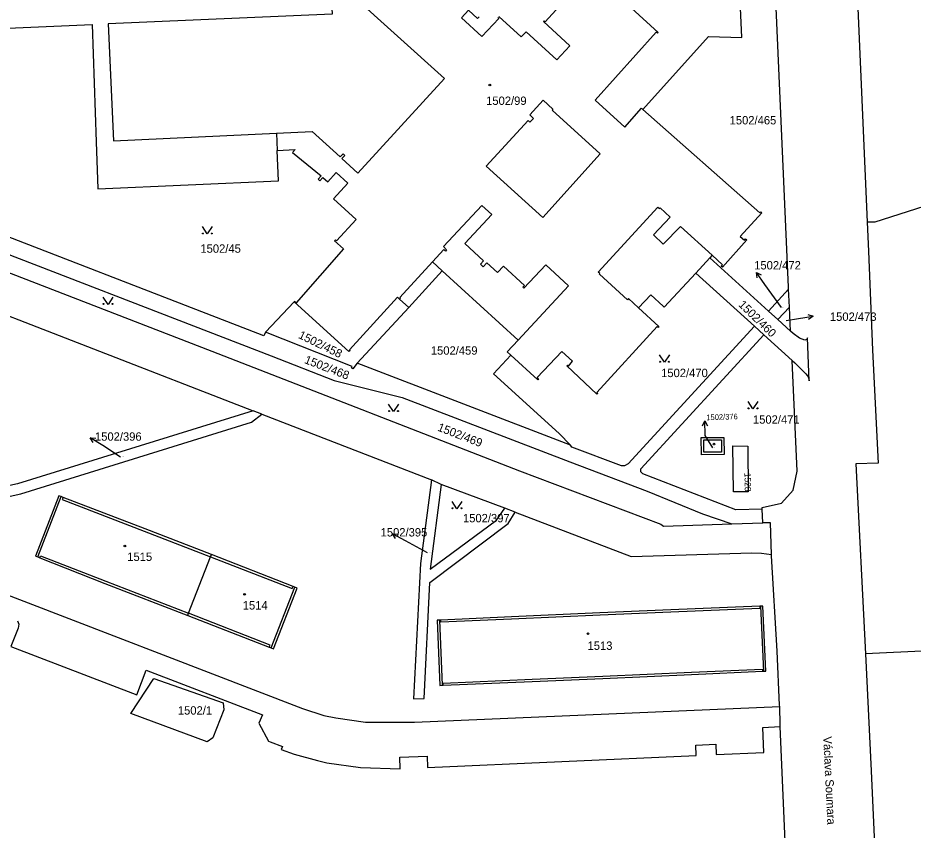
# Model space of a CAD drawing. Extents: x -737240 to -735272, y -1119606 to -1117878.
# Drawn here: x -736546.3 to -736364.4, y -1118575.4 to -1118410.4 of the extents above; entities that cross this region are included whole.
import ezdxf

# ---------------------------------------------------------------- set-up
doc = ezdxf.new("R2010")
doc.units = 0
for name, color, linetype in [('Level 1', 7, 'Continuous'), ('Level 15', 7, 'Continuous'), ('Level 16', 7, 'Continuous'), ('Level 18', 7, 'Continuous'), ('Level 19', 7, 'Continuous'), ('Level 25', 7, 'Continuous'), ('Level 4', 7, 'Continuous')]:
    doc.layers.add(name, color=color, linetype=linetype)

msp = doc.modelspace()

# ---------------------------------------------------------------- linework, layer by layer
at = {"layer": 'Level 1'}
for p, q in [((-736405.71, -1118459.15), (-736408.54, -1118462.24)), ((-736405.23, -1118458.62), (-736405.71, -1118459.15)), ((-736393.79, -1118469.94), (-736405.71, -1118459.15)), ((-736460.05, -1118461.77), (-736466.86, -1118469.21)), ((-736444.65, -1118475.87), (-736460.05, -1118461.77)), ((-736396.65, -1118473.05), (-736408.54, -1118462.24)), ((-736389.71, -1118465.48), (-736393.79, -1118469.94)), ((-736389.53, -1118469.13), (-736389.71, -1118465.48)), ((-736490.16, -1118468.06), (-736495.95, -1118474.25)), ((-736477.32, -1118480.57), (-736466.86, -1118469.21)), ((-736466.86, -1118469.21), (-736468.76, -1118467.54)), ((-736391.87, -1118471.68), (-736389.53, -1118469.13)), ((-736389.28, -1118474.02), (-736389.53, -1118469.13)), ((-736393.79, -1118469.94), (-736391.87, -1118471.68)), ((-736391.87, -1118471.68), (-736389.28, -1118474.02)), ((-736394.73, -1118474.79), (-736396.65, -1118473.05)), ((-736389, -1118480), (-736394.73, -1118474.79)), ((-736433.99, -1118497.2), (-736477.32, -1118480.57)), ((-736496.69, -1118490.89), (-736498.48, -1118490.24)), ((-736496.69, -1118490.89), (-736462.26, -1118504.23)), ((-736460.25, -1118505.18), (-736462.26, -1118504.23)), ((-736447.34, -1118509.98), (-736460.25, -1118505.18)), ((-736537.08, -1118507.81), (-736537.47, -1118507.66)), ((-736445.24, -1118510.8), (-736447.34, -1118509.98)), ((-736394.91, -1118512.96), (-736395.04, -1118510.18)), ((-736401.23, -1118513.16), (-736394.91, -1118512.96)), ((-736542.24, -1118519.92), (-736541.8, -1118520.09)), ((-736511.58, -1118531.37), (-736507.11, -1118519.9)), ((-736507.11, -1118519.9), (-736506.93, -1118519.43)), ((-736490.36, -1118525.91), (-736506.93, -1118519.43)), ((-736489.99, -1118526.06), (-736490.36, -1118525.91)), ((-736395.4, -1118529.93), (-736395.56, -1118529.94)), ((-736511.77, -1118531.84), (-736511.58, -1118531.37)), ((-736511.77, -1118531.84), (-736495.18, -1118538.23)), ((-736460.33, -1118532.74), (-736460.6, -1118532.75)), ((-736495.18, -1118538.23), (-736494.8, -1118538.38)), ((-736394.96, -1118543.15), (-736394.8, -1118543.14)), ((-736460.04, -1118546), (-736459.87, -1118545.99))]:
    msp.add_line(p, q, dxfattribs=at)
for points in [[(-736382.97, -1118335.35), (-736382.9, -1118337.04), (-736382.07, -1118356.27), (-736380.61, -1118354.06), (-736379.94, -1118353.36), (-736373.34, -1118352.88), (-736373.1, -1118353.35), (-736376.34, -1118355.5), (-736376.92, -1118356.11), (-736377.6, -1118357.41), (-736377.79, -1118358.37), (-736377.24, -1118371.23), (-736374.82, -1118371.18), (-736374.59, -1118375.59), (-736377.07, -1118375.65), (-736376.77, -1118383.21), (-736376.46, -1118389.73), (-736373.71, -1118451.92)], [(-736419.32, -1118428.96), (-736405.99, -1118414.16), (-736399.18, -1118414.36), (-736400.66, -1118381.13), (-736397.29, -1118381.2), (-736397.28, -1118380.9), (-736393.83, -1118380.98), (-736393.41, -1118381.08)], [(-736389.71, -1118465.48), (-736389.73, -1118465.12), (-736393.36, -1118382.21), (-736393.41, -1118381.08)], [(-736528.63, -1118396.06), (-736528.45, -1118402.04), (-736482.94, -1118400.03), (-736482.41, -1118409.62), (-736527.92, -1118411.59), (-736526.85, -1118435.37), (-736493.74, -1118433.82)], [(-736448.56, -1118410.08), (-736443.99, -1118414.25), (-736443.03, -1118413.2), (-736436.76, -1118418.93), (-736434.11, -1118416.04), (-736439.46, -1118411.13), (-736439.33, -1118410.99), (-736439.15, -1118411.15), (-736425.91, -1118396.7)], [(-736738.29, -1118405.68), (-736735.87, -1118406.26), (-736735.1, -1118404.8), (-736733.22, -1118403), (-736731.82, -1118402.29), (-736730.44, -1118401.87), (-736728.42, -1118401.73), (-736726.37, -1118402.09), (-736697.48, -1118413.17), (-736643.97, -1118433.86), (-736576.05, -1118460.06), (-736563.41, -1118465.01), (-736498.48, -1118490.24)], [(-736493.74, -1118433.82), (-736486.5, -1118433.48), (-736480.8, -1118438.63), (-736480.19, -1118437.97), (-736479.82, -1118438.31), (-736480.43, -1118438.97), (-736477.17, -1118441.94), (-736459.6, -1118422.68), (-736478.71, -1118405.44)], [(-736452.58, -1118410.15), (-736452.89, -1118410.49), (-736454.74, -1118408.8), (-736456.17, -1118410.38), (-736452.01, -1118414.17), (-736448.54, -1118410.47), (-736448.74, -1118410.28)], [(-736421.59, -1118408.4), (-736416.22, -1118413.35), (-736416.35, -1118413.5), (-736416.57, -1118413.3), (-736428.96, -1118427.11), (-736422.93, -1118432.58), (-736419.57, -1118428.74), (-736419.32, -1118428.96)], [(-736567.11, -1118413.28), (-736531.19, -1118411.73), (-736530.33, -1118435.53), (-736530, -1118445.12), (-736493.3, -1118443.46), (-736493.58, -1118437.32)], [(-736419.32, -1118428.96), (-736395.54, -1118450.01), (-736395.34, -1118449.79), (-736395.12, -1118449.99), (-736399.5, -1118454.83), (-736398.66, -1118455.55), (-736398.44, -1118455.29), (-736398.17, -1118455.51), (-736403.14, -1118461.02), (-736403.38, -1118460.8), (-736403.13, -1118460.53), (-736405.23, -1118458.62)], [(-736619.24, -1118430.87), (-736611.06, -1118434.15), (-736582.47, -1118445.12), (-736561.82, -1118453.17), (-736494.82, -1118479.04), (-736481.98, -1118484.08), (-736468.17, -1118487.49), (-736434.16, -1118500.61), (-736418.43, -1118506.54), (-736407.15, -1118511.19), (-736401.23, -1118513.16)], [(-736616.1, -1118435.8), (-736505.66, -1118478.59), (-736444.34, -1118502.39), (-736415.66, -1118513.25), (-736415.08, -1118513.68), (-736401.23, -1118513.16)], [(-736493.58, -1118437.32), (-736489.94, -1118437.15), (-736490.44, -1118437.71), (-736484.67, -1118442.46), (-736485.29, -1118443.17), (-736484.9, -1118443.51), (-736484.28, -1118442.81), (-736483.29, -1118443.68), (-736481.61, -1118441.78), (-736479.24, -1118443.93), (-736482.16, -1118447.15), (-736477.56, -1118451.33), (-736481.52, -1118455.69), (-736481.76, -1118455.47), (-736481.93, -1118455.65), (-736480.09, -1118457.32), (-736489.75, -1118468.29), (-736490.09, -1118467.98), (-736490.16, -1118468.06)], [(-736747.83, -1118439.49), (-736747.99, -1118445.49), (-736746.92, -1118448.11), (-736745.44, -1118450.08), (-736743.76, -1118451.55), (-736742.12, -1118452.41), (-736678.57, -1118477.06), (-736578.59, -1118515.84), (-736554.26, -1118525.39), (-736488.43, -1118550.73), (-736484.08, -1118552.14), (-736481.69, -1118552.63), (-736475.63, -1118553.52), (-736465.69, -1118553.51), (-736391.5, -1118550.3)], [(-736339.59, -1118441.28), (-736344.61, -1118441.35), (-736345.27, -1118442.76), (-736346.97, -1118443.8), (-736372.19, -1118451.87), (-736373.71, -1118451.92)], [(-736223.96, -1118443.23), (-736228.27, -1118444.06), (-736245.05, -1118531.56), (-736245.39, -1118532.38), (-736246.89, -1118533.59), (-736374.05, -1118539.63)], [(-736495.95, -1118474.25), (-736496.27, -1118474.97), (-736562.09, -1118449.5)], [(-736373.71, -1118451.92), (-736373.45, -1118457.79), (-736372.62, -1118477.91), (-736371.49, -1118500.88), (-736376, -1118501.01), (-736374.05, -1118539.63)], [(-736408.54, -1118462.24), (-736414.95, -1118469.17), (-736415.18, -1118468.95), (-736417.67, -1118466.63), (-736420.15, -1118469.32)], [(-736468.76, -1118467.54), (-736469.17, -1118467.16), (-736478.92, -1118477.82), (-736478.78, -1118477.96), (-736479, -1118478.2), (-736490.16, -1118468.06)], [(-736420.15, -1118469.32), (-736416.04, -1118473.12), (-736416.18, -1118473.27), (-736416.39, -1118473.08), (-736428.68, -1118486.48), (-736428.46, -1118486.68), (-736428.63, -1118486.87), (-736434.77, -1118481.1), (-736434.64, -1118480.95), (-736434.42, -1118481.14), (-736433.56, -1118480.15), (-736435.79, -1118478.19), (-736440.79, -1118483.46), (-736440.49, -1118483.74), (-736440.63, -1118483.9), (-736446.14, -1118478.9)], [(-736477.32, -1118480.57), (-736478.25, -1118481.69), (-736478.47, -1118481.46), (-736478.37, -1118481.23), (-736495.95, -1118474.25)], [(-736396.65, -1118473.05), (-736422.29, -1118501.03), (-736423.02, -1118501.4), (-736423.66, -1118501.39), (-736433.72, -1118497.58), (-736433.99, -1118497.2)], [(-736389, -1118480), (-736388.45, -1118480.5), (-736386.18, -1118482.73), (-736385.908, -1118483.014), (-736385.697, -1118483.346), (-736385.556, -1118483.712), (-736385.49, -1118484.1), (-736385.86, -1118475.36), (-736385.907, -1118475.55), (-736386.019, -1118475.711), (-736386.18, -1118475.823), (-736386.37, -1118475.87), (-736387.49, -1118475.48), (-736388.76, -1118474.49), (-736389.28, -1118474.02)], [(-736446.14, -1118478.9), (-736446.86, -1118478.24), (-736444.65, -1118475.87)], [(-736395.04, -1118510.18), (-736400.39, -1118510.32), (-736419.33, -1118503.05), (-736419.72, -1118502.61), (-736419.69, -1118501.98), (-736394.73, -1118474.79)], [(-736446.14, -1118478.9), (-736449.62, -1118482.69), (-736436.31, -1118494.84), (-736433.99, -1118497.2)], [(-736395.04, -1118510.18), (-736395.05, -1118509.87), (-736391.14, -1118509.02), (-736388.74, -1118506.37), (-736387.98, -1118502.47), (-736389, -1118480)], [(-736498.48, -1118490.24), (-736546.31, -1118505.08), (-736558.45, -1118507.73), (-736558.34, -1118509.9), (-736545.64, -1118507.07), (-736498.8, -1118492.55), (-736496.69, -1118490.89)], [(-736407.4, -1118499.14), (-736407.42, -1118495.65), (-736402.83, -1118495.63), (-736402.81, -1118499.12), (-736407.4, -1118499.14)], [(-736400.88, -1118506.66), (-736401, -1118497.34), (-736398, -1118497.44), (-736397.88, -1118506.72), (-736400.88, -1118506.66)], [(-736462.26, -1118504.23), (-736464.5, -1118521.25), (-736465.88, -1118548.78), (-736463.73, -1118548.67), (-736462.59, -1118525.11), (-736446.66, -1118513.14), (-736445.24, -1118510.8)], [(-736460.25, -1118505.18), (-736462.49, -1118522.41), (-736449, -1118512.44), (-736447.34, -1118509.98)], [(-736537.47, -1118507.66), (-736537.94, -1118507.48), (-736542.71, -1118519.74), (-736542.24, -1118519.92)], [(-736506.93, -1118519.43), (-736520.41, -1118514.21), (-736537.08, -1118507.81)], [(-736445.24, -1118510.8), (-736421.7, -1118519.8), (-736397.19, -1118519.07), (-736395.17, -1118519.13), (-736393.15, -1118519.43)], [(-736393.15, -1118519.43), (-736393.4, -1118512.98), (-736394.91, -1118512.96)], [(-736541.8, -1118520.09), (-736528.59, -1118525.29), (-736511.77, -1118531.84)], [(-736391.5, -1118550.3), (-736391.51, -1118550.07), (-736392.04, -1118539.07), (-736393.14, -1118519.68), (-736393.15, -1118519.43)], [(-736494.8, -1118538.38), (-736494.33, -1118538.56), (-736489.52, -1118526.24), (-736489.99, -1118526.06)], [(-736395.56, -1118529.94), (-736413.64, -1118530.66), (-736428.01, -1118531.28), (-736445.98, -1118532.06), (-736460.33, -1118532.74)], [(-736394.8, -1118543.14), (-736394.3, -1118543.12), (-736394.9, -1118529.91), (-736395.4, -1118529.93)], [(-736460.6, -1118532.75), (-736461.1, -1118532.77), (-736460.54, -1118546.02), (-736460.04, -1118546)], [(-736546.32, -1118532.9), (-736546.06, -1118533.59), (-736546.2, -1118534.42), (-736547.68, -1118538.14), (-736522.12, -1118547.96), (-736520.2, -1118542.96), (-736496.58, -1118551.99), (-736497.28, -1118553.7), (-736495.32, -1118557.38), (-736495.02, -1118557.49), (-736492.52, -1118558.41), (-736492.76, -1118559.02), (-736490.12, -1118560.02), (-736485.41, -1118561.3), (-736483.49, -1118561.78), (-736476.63, -1118562.7), (-736468.59, -1118562.99), (-736468.65, -1118560.6), (-736463.14, -1118560.43), (-736463.02, -1118562.74), (-736408.47, -1118560.25), (-736408.57, -1118558.15), (-736404.45, -1118557.98), (-736404.38, -1118560.07), (-736394.74, -1118559.69), (-736394.93, -1118554.55), (-736391.4, -1118554.36)], [(-736374.05, -1118539.63), (-736372.92, -1118563.37), (-736370.7, -1118612.79), (-736368.4, -1118667.4), (-736367.65, -1118679.7)], [(-736459.87, -1118545.99), (-736441.78, -1118545.26), (-736427.4, -1118544.63), (-736409.41, -1118543.84), (-736394.96, -1118543.15)], [(-736507.81, -1118557.47), (-736523.33, -1118551.72), (-736518.65, -1118544.59), (-736504.57, -1118549.59), (-736504.4, -1118551), (-736506.63, -1118556.65), (-736507.81, -1118557.47)], [(-736391.4, -1118554.36), (-736391.41, -1118554.07), (-736391.5, -1118550.3)], [(-736388.58, -1118620.14), (-736390.21, -1118582.41), (-736391.4, -1118554.36)]]:
    msp.add_lwpolyline(points, dxfattribs=at)
at = {"layer": 'Level 16'}
for points in [[(-736396.067, -1118463.2), (-736396.239, -1118462.096), (-736395.252, -1118462.621)], [(-736391.16, -1118469.24), (-736394.5, -1118464.54), (-736396.239, -1118462.096)], [(-736390.2, -1118471.84), (-736387.68, -1118471.46), (-736384.713, -1118471.015)], [(-736385.776, -1118470.669), (-736384.713, -1118471.015), (-736385.628, -1118471.658)], [(-736407.173, -1118493.287), (-736406.704, -1118492.271), (-736406.173, -1118493.255)], [(-736405.08, -1118497.72), (-736406.61, -1118495.27), (-736406.704, -1118492.271)], [(-736525.4, -1118499.61), (-736529.02, -1118497.3), (-736531.551, -1118495.689)], [(-736530.976, -1118496.648), (-736531.551, -1118495.689), (-736530.439, -1118495.804)], [(-736469.518, -1118516.142), (-736470.161, -1118515.228), (-736469.044, -1118515.262)], [(-736463.06, -1118519.05), (-736467.52, -1118516.65), (-736470.161, -1118515.228)]]:
    msp.add_lwpolyline(points, dxfattribs=at)
at = {"layer": 'Level 25'}
for points in [[(-736506.78, -1118452.79), (-736507.78, -1118454.29), (-736508.78, -1118452.79)], [(-736526.94, -1118467.11), (-736527.94, -1118468.61), (-736528.94, -1118467.11)], [(-736413.9, -1118478.85), (-736414.9, -1118480.35), (-736415.9, -1118478.85)], [(-736468.94, -1118488.87), (-736469.94, -1118490.37), (-736470.94, -1118488.87)], [(-736395.93, -1118488.32), (-736396.93, -1118489.82), (-736397.93, -1118488.32)], [(-736456.06, -1118508.63), (-736457.06, -1118510.13), (-736458.06, -1118508.63)]]:
    msp.add_lwpolyline(points, dxfattribs=at)
for centre in [(-736508.68, -1118454.19), (-736506.88, -1118454.19), (-736528.84, -1118468.51), (-736527.04, -1118468.51), (-736415.8, -1118480.25), (-736414, -1118480.25), (-736470.84, -1118490.27), (-736469.04, -1118490.27), (-736397.83, -1118489.72), (-736396.03, -1118489.72), (-736457.96, -1118510.03), (-736456.16, -1118510.03)]:
    msp.add_circle(centre, 0.1, dxfattribs=at)
for centre in [(-736450.39, -1118424.02), (-736404.85, -1118496.98), (-736524.52, -1118517.7), (-736500.2, -1118527.51), (-736430.44, -1118535.52)]:
    msp.add_ellipse(centre, major_axis=(0.18, 0), ratio=0.9848078, dxfattribs=at)
at = {"layer": 'Level 4'}
for p, q in [((-736493.74, -1118433.82), (-736493.58, -1118437.32)), ((-736462.01, -1118459.97), (-736460.05, -1118461.77)), ((-736542.24, -1118519.92), (-736537.47, -1118507.66)), ((-736494.8, -1118538.38), (-736489.99, -1118526.06)), ((-736395.4, -1118529.93), (-736394.8, -1118543.14)), ((-736460.6, -1118532.75), (-736460.04, -1118546))]:
    msp.add_line(p, q, dxfattribs=at)
for points in [[(-736437.74, -1118429.12), (-736427.97, -1118438.02), (-736439.65, -1118450.91), (-736451.1, -1118440.48), (-736442.59, -1118431.25), (-736442.24, -1118431.58), (-736441.51, -1118430.79), (-736442.27, -1118430.09), (-736439.53, -1118427.12), (-736437.56, -1118428.92), (-736437.74, -1118429.12)], [(-736444.65, -1118475.87), (-736434.4, -1118464.84), (-736439.04, -1118460.53), (-736443.46, -1118465.28), (-736443.68, -1118465.08), (-736443.37, -1118464.75), (-736447.63, -1118460.8), (-736448.84, -1118462.1), (-736450.97, -1118460.13), (-736451.72, -1118460.94), (-736452.29, -1118460.41), (-736451.67, -1118459.74), (-736455.45, -1118456.23), (-736450.01, -1118450.36), (-736452.04, -1118448.48), (-736459.79, -1118456.84), (-736459.18, -1118457.49), (-736459.42, -1118457.75), (-736459.72, -1118457.47), (-736462.01, -1118459.97)], [(-736420.15, -1118469.32), (-736422.22, -1118467.43), (-736422.42, -1118467.65), (-736428.13, -1118462.44), (-736428.04, -1118462.34), (-736428.36, -1118462.05), (-736416.25, -1118448.81), (-736415.92, -1118449.11), (-736415.81, -1118449), (-736413.76, -1118450.86), (-736417.15, -1118454.43), (-736415.15, -1118456.36), (-736411.68, -1118452.75), (-736405.23, -1118458.62)], [(-736462.01, -1118459.97), (-736468.65, -1118467.22), (-736468.56, -1118467.31), (-736468.76, -1118467.54)], [(-736406.9, -1118498.64), (-736406.92, -1118496.15), (-736403.33, -1118496.13), (-736403.31, -1118498.62), (-736406.9, -1118498.64)], [(-736537.08, -1118507.81), (-736537.24, -1118508.22), (-736520.59, -1118514.67), (-736507.11, -1118519.9)], [(-736541.8, -1118520.09), (-736541.64, -1118519.68), (-736528.41, -1118524.83), (-736511.58, -1118531.37)], [(-736507.11, -1118519.9), (-736490.52, -1118526.33), (-736490.36, -1118525.91)], [(-736395.56, -1118529.94), (-736395.54, -1118530.38), (-736413.62, -1118531.16), (-736427.99, -1118531.78), (-736445.96, -1118532.56), (-736460.31, -1118533.18), (-736460.33, -1118532.74)], [(-736495.18, -1118538.23), (-736495.02, -1118537.82), (-736511.58, -1118531.37)], [(-736459.87, -1118545.99), (-736459.89, -1118545.55), (-736441.81, -1118544.76), (-736427.42, -1118544.13), (-736409.44, -1118543.34), (-736394.98, -1118542.71), (-736394.96, -1118543.15)]]:
    msp.add_lwpolyline(points, dxfattribs=at)

# ---------------------------------------------------------------- texts
at = {"layer": 'Level 15'}
msp.add_text('Václava Soumara', height=1.7, rotation=272.74068, dxfattribs=at).set_placement((-736382.665, -1118556.438))
at = {"layer": 'Level 16'}
for s, p in [('1502/472', (-736396.68, -1118461.49)), ('1502/473', (-736381.3, -1118471.94)), ('1502/396', (-736530.6, -1118496.3)), ('1502/395', (-736472.57, -1118515.76))]:
    msp.add_text(s, height=1.7, dxfattribs=at).set_placement(p)
msp.add_text('1502/376', height=1.14, rotation=1.8, dxfattribs=at).set_placement((-736406.37, -1118492.14))
at = {"layer": 'Level 18'}
for s, height, p in [('1502/465', 1.7, (-736401.67, -1118432.02)), ('1502/45', 1.7, (-736509.185, -1118458.1)), ('1502/472', 0.1, (-736390.96, -1118469.24)), ('1502/473', 0.1, (-736390, -1118471.84)), ('1502/459', 1.7, (-736462.37, -1118478.82)), ('1502/470', 1.7, (-736415.59, -1118483.37)), ('1502/471', 1.7, (-736396.93, -1118492.84)), ('1502/396', 0.1, (-736525.2, -1118499.61)), ('1502/397', 1.7, (-736455.84, -1118512.88)), ('1502/395', 0.1, (-736462.86, -1118519.05)), ('1502/1', 1.7, (-736513.76, -1118551.96))]:
    msp.add_text(s, height=height, dxfattribs=at).set_placement(p)
for s, height, rotation, p in [('1502/460', 1.7, 315.80001, (-736400.013, -1118468.8)), ('1502/458', 1.7, 333.9, (-736489.427, -1118475.376)), ('1502/468', 1.7, 338.84316, (-736488.19, -1118480.49)), ('1502/469', 1.7, 338.84316, (-736461.15, -1118494.21)), ('1528', 1.28, 271.06047, (-736398.66, -1118502.83))]:
    msp.add_text(s, height=height, rotation=rotation, dxfattribs=at).set_placement(p)
at = {"layer": 'Level 19'}
for s, height, p in [('1502/99', 1.7, (-736451.14, -1118428.06)), ('1502/376', 0.1, (-736405.08, -1118497.72)), ('1515', 1.7, (-736524.045, -1118520.73)), ('1514', 1.7, (-736500.585, -1118530.6)), ('1513', 1.7, (-736430.535, -1118538.8))]:
    msp.add_text(s, height=height, dxfattribs=at).set_placement(p)

doc.saveas('drawing.dxf')
